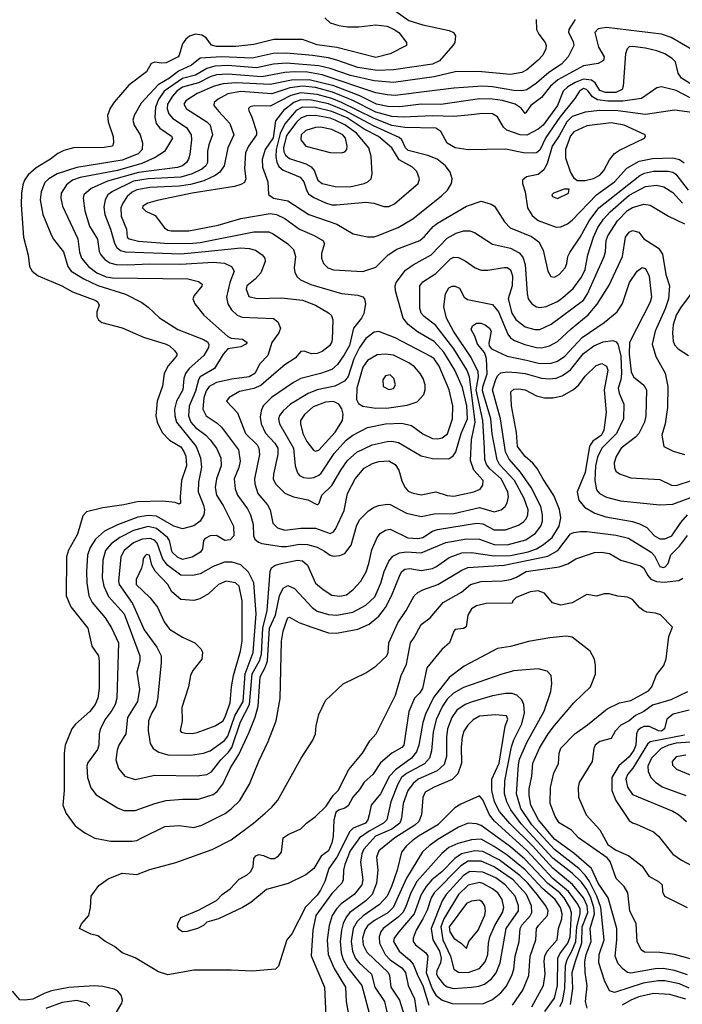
# Model space of a CAD drawing. Extents: x 997026 to 1115308, y 536381 to 619039.
# Tile 473 of 484: x 1083924 to 1088002, y 583689 to 589755. Entities that reach past the tile are written whole.
import ezdxf

# ---------------------------------------------------------------- set-up
doc = ezdxf.new("R2010")
doc.units = 0

msp = doc.modelspace()

# ---------------------------------------------------------------- linework, layer by layer
at = {"layer": '0CON20XD'}
for points in [[(1086235, 589809.7), (1086319.9, 589749.9), (1086405, 589722.4), (1086568.1, 589688.1), (1086594, 589675), (1086606.2, 589655), (1086602.5, 589615), (1086590, 589595), (1086508.2, 589501.8), (1086465, 589480), (1086223.8, 589446.2), (1086125, 589441), (1086005, 589460.9), (1085875, 589504.8), (1085825, 589519), (1085725, 589534.5), (1085565, 589549.2), (1085484, 589546), (1085355, 589518.2), (1085165.7, 589525.7), (1085035, 589516.9), (1084981.8, 589475), (1084901.9, 589438.1), (1084845, 589393.4), (1084776.5, 589353.5), (1084670.5, 589239.5), (1084627.2, 589165), (1084620, 589135), (1084627.3, 589105), (1084665.9, 589045), (1084680, 588995), (1084677.1, 588955), (1084652.3, 588927.7), (1084555, 588889.4), (1084275, 588843.7), (1084154.9, 588805.1), (1084102.5, 588775), (1084079, 588751), (1084055.6, 588694.4), (1084050.3, 588645), (1084065.2, 588555.2), (1084114.7, 588434.7), (1084129.5, 588405), (1084194.1, 588325), (1084219.7, 588235), (1084239.6, 588205), (1084318.1, 588158.1), (1084405, 588117.1), (1084574.3, 588064.3), (1084675, 588012.2), (1084715, 587983.3), (1084785, 587917.9), (1084897.5, 587845), (1085055.2, 587785.2), (1085078.9, 587768.9), (1085087.9, 587755), (1085085.4, 587735), (1085056, 587685), (1084966.3, 587605), (1084943.3, 587575), (1084933.4, 587545), (1084928.4, 587475), (1084888, 587405), (1084876.1, 587355), (1084877.5, 587315), (1084889.5, 587275), (1085009.7, 587125), (1085036.8, 587055), (1085042.8, 586997.2), (1085023.3, 586905), (1085021.2, 586845), (1085055.4, 586764.6), (1085061.9, 586735), (1085056.6, 586703.4), (1085035.2, 586664.8), (1084995, 586636.5), (1084925, 586617), (1084872.5, 586635), (1084765, 586695.6), (1084715, 586699.8), (1084651.1, 586688.9), (1084525, 586642.4), (1084445, 586602.6), (1084390, 586555), (1084356.9, 586503.1), (1084340.7, 586455), (1084335.3, 586355), (1084335.8, 586284.2), (1084349.4, 586205), (1084370.3, 586165), (1084448.9, 586068.9), (1084488.8, 586008.8), (1084531.1, 585915), (1084521.9, 585575), (1084512.2, 585535), (1084491.6, 585498.4), (1084448.2, 585441.8), (1084419.4, 585380.6), (1084413, 585355), (1084410.6, 585285), (1084402.4, 585257.6), (1084341.8, 585175), (1084337.4, 585155), (1084341.1, 585085), (1084361.9, 585021.9), (1084395, 584979.4), (1084525, 584898.5), (1084565, 584882.7), (1084635, 584882.7), (1084755, 584926.2), (1084826, 584944), (1084925, 584952.7), (1085025, 584953.2), (1085115, 584980.4), (1085139.7, 585000.3), (1085173.5, 585045), (1085220.7, 585145), (1085272.7, 585227.3), (1085335.6, 585364.4), (1085373.2, 585456.8), (1085391.5, 585525), (1085403.7, 585705), (1085435.6, 585764.4), (1085448.7, 585805), (1085461.7, 586005), (1085498.9, 586085), (1085521.8, 586205), (1085545, 586253.3), (1085575, 586269.1), (1085615, 586251.1), (1085723.7, 586133.7), (1085755, 586110.3), (1085825, 586089.3), (1085875.8, 586085.8), (1085974.8, 586105.2), (1086055, 586148.2), (1086110.5, 586199.5), (1086146.8, 586283.2), (1086167, 586355), (1086195, 586419.5), (1086221.2, 586448.8), (1086261, 586469), (1086305, 586475.2), (1086395, 586470), (1086545.9, 586534.1), (1086675, 586555.6), (1086755, 586553.8), (1086845, 586520.5), (1086925, 586518.3), (1087040.1, 586549.9), (1087098.1, 586591.9), (1087131.8, 586635), (1087142.1, 586665), (1087141.7, 586705), (1087130.7, 586755), (1087071.8, 586871.8), (1087006.7, 586966.7), (1086937.4, 587047.4), (1086915, 587091.5), (1086882.7, 587295), (1086834.1, 587475), (1086855.9, 587544.1), (1086866.8, 587563.2), (1086885, 587578), (1086925, 587584.8), (1086981.8, 587581.8), (1087035, 587575.6), (1087135, 587545.2), (1087185, 587541.4), (1087225, 587546.3), (1087265, 587563.1), (1087313.6, 587596.4), (1087395, 587697.9), (1087458.8, 587745), (1087515, 587770.7), (1087575, 587777.6), (1087595, 587768.9), (1087605, 587755.5), (1087623.9, 587683.9), (1087629.1, 587575), (1087624.3, 587535.7), (1087608.6, 587485), (1087613.6, 587453.6), (1087641.6, 587385), (1087641.2, 587295), (1087598.4, 587205), (1087508, 587115), (1087479.8, 587060.2), (1087469.1, 587005), (1087463.2, 586915), (1087475, 586857.5), (1087491.8, 586835), (1087535, 586812.9), (1087621.3, 586791.3), (1087865, 586765.8), (1087945, 586770.7), (1088105, 586829.8)], [(1087102, 589755), (1087105.7, 589695), (1087120, 589665), (1087157.5, 589615), (1087164.4, 589595), (1087163.1, 589575), (1087143.8, 589536.2), (1087114.4, 589505), (1087045, 589445.5), (1087015, 589429.1), (1086945, 589417.5), (1086745, 589434.7), (1086605, 589433.3), (1086475, 589403.1), (1086225, 589368), (1086105, 589377.2), (1085959.8, 589409.8), (1085835, 589453.6), (1085765, 589470.7), (1085565, 589487.5), (1085485, 589479.7), (1085382, 589458), (1085205, 589471.8), (1085125, 589468.9), (1085075, 589453.9), (1085005, 589412.3), (1084925, 589392.9), (1084812.1, 589315), (1084778.1, 589261.9), (1084759.8, 589215), (1084754.7, 589154.8), (1084764.4, 589114.4), (1084786, 589086), (1084857.9, 589037.9), (1084864.3, 589025), (1084815, 588943.3), (1084758.1, 588905), (1084675, 588867.6), (1084525, 588826.4), (1084295, 588782.1), (1084248.2, 588765), (1084212.4, 588737.6), (1084178.9, 588685), (1084177.3, 588655), (1084186.8, 588605), (1084281.8, 588405), (1084291.8, 588321.8), (1084304.7, 588285), (1084346.7, 588235), (1084398.9, 588195), (1084455, 588170.7), (1084495, 588163.8), (1084958.5, 588158.5), (1085025, 588141.4), (1085046, 588125), (1085045, 588112.5), (1084998, 588055), (1084989.2, 588035), (1085002.5, 588005), (1085057.1, 587935), (1085205, 587802.2), (1085225, 587793.5), (1085295, 587785.6), (1085323.3, 587765), (1085316.2, 587755), (1085285, 587740), (1085205, 587727.1), (1085175.2, 587694.8), (1085122.1, 587605), (1085034.6, 587555), (1085023.9, 587536.1), (1085006.2, 587465), (1084966.9, 587373.1), (1084962.8, 587315), (1084976.4, 587275), (1085005, 587242.3), (1085068.5, 587195), (1085095, 587167.1), (1085134, 587115), (1085161.3, 587055), (1085164.7, 587005), (1085134.3, 586925.7), (1085127.5, 586872.5), (1085134.7, 586825), (1085175, 586762.2), (1085240, 586635), (1085240.8, 586575), (1085219.8, 586550.2), (1085185.5, 586545.5), (1085135, 586576.4), (1085095, 586573.8), (1085065, 586557.5), (1085054.4, 586545), (1085048.9, 586495), (1085036.9, 586473.1), (1084985, 586443.2), (1084925, 586429.4), (1084895, 586443.5), (1084861.2, 586475), (1084846.2, 586545), (1084832.4, 586565), (1084765, 586619.8), (1084715, 586632.7), (1084625, 586606.9), (1084539.2, 586565), (1084486.6, 586525), (1084451.9, 586485), (1084435.3, 586425), (1084432, 586315), (1084440.5, 586265), (1084470.2, 586200.2), (1084566.3, 586093.7)], [(1087342.1, 589755), (1087304.6, 589695), (1087302.9, 589675), (1087330.4, 589620.4), (1087334.7, 589595), (1087300.7, 589525), (1087259.7, 589480.3), (1087179.8, 589430.2), (1087105, 589364.2), (1087045, 589322.1), (1087015, 589316.6), (1086965, 589318.1), (1086835, 589340.4), (1086775, 589344), (1086595, 589332.5), (1086445.2, 589314.8), (1086235, 589288.4), (1086185, 589291), (1086115.3, 589304.7), (1085785, 589413.9), (1085695, 589430.8), (1085615, 589432.9), (1085555, 589429.4), (1085415, 589402.6), (1085205, 589419.9), (1085134.6, 589415.4), (1085095, 589402.9), (1085025, 589365.4), (1084925, 589338.5), (1084891.5, 589315), (1084865, 589283.6), (1084833, 589235), (1084831.2, 589205), (1084840.8, 589175), (1084866.3, 589146.3), (1084950.1, 589090.1), (1084979.8, 589045), (1084981.9, 589015), (1084970.3, 588925), (1084963.5, 588895), (1084951.3, 588875), (1084925.4, 588855), (1084895, 588843.4), (1084655, 588813.5), (1084465, 588759.4), (1084362.7, 588715), (1084318.2, 588675), (1084314.7, 588655), (1084324, 588576), (1084352.4, 588482.4), (1084403.1, 588403.1), (1084413.4, 588326.6), (1084423.6, 588305), (1084447.5, 588277.5), (1084477.4, 588257.4), (1084516.6, 588246.6), (1084585, 588244), (1084725, 588250.6), (1084915, 588249.2), (1085115, 588261.5), (1085183.9, 588253.9), (1085228.1, 588235), (1085242.9, 588205), (1085216.1, 588135), (1085195.9, 588045), (1085204, 588005), (1085226.5, 587966.5), (1085263.2, 587933.2), (1085292, 587922), (1085485, 587914.5), (1085512.6, 587892.6), (1085528.5, 587855), (1085519.6, 587825), (1085474.7, 587765), (1085450, 587685), (1085401.1, 587635), (1085371.8, 587575), (1085335.5, 587554.5), (1085229.4, 587539.4), (1085135, 587519.8), (1085089.3, 587495), (1085072, 587468), (1085057.5, 587425), (1085051, 587355), (1085070.4, 587315), (1085139.5, 587269.5), (1085165.2, 587245.2), (1085271.3, 587105), (1085279.7, 587035), (1085272.6, 586995), (1085244.7, 586925), (1085249.3, 586865), (1085264, 586825), (1085325, 586741.5), (1085344, 586704), (1085359.8, 586645), (1085363.3, 586575), (1085370.3, 586555), (1085393.6, 586535), (1085415, 586526.8), (1085535, 586509.6), (1085565, 586508.9), (1085645, 586523.5), (1085695, 586521), (1085755, 586505.7), (1085799.4, 586479.4), (1085835, 586454.6), (1085855, 586449.1), (1085895, 586453.5), (1085925, 586466.7), (1085963.3, 586516.7), (1085996.5, 586635), (1086016, 586674), (1086071.2, 586728.8), (1086105, 586750.8), (1086135, 586761.8), (1086185, 586769.7), (1086205, 586767.2), (1086305, 586715.3), (1086395, 586694.1), (1086475, 586709.5), (1086595, 586712.3), (1086755, 586748.4), (1086845, 586722.9), (1086888.1, 586735), (1086911.8, 586755), (1086925, 586778), (1086931.6, 586815), (1086927.8, 586845), (1086887.5, 586925), (1086817.4, 586987.4), (1086796.5, 587015), (1086786.7, 587045), (1086785.2, 587114.8), (1086774.1, 587285), (1086733.1, 587475), (1086747.3, 587555), (1086746.1, 587585), (1086702.4, 587672.4), (1086593.5, 587835), (1086550, 587915), (1086534.7, 587985), (1086544.2, 588065), (1086565, 588101.9), (1086585, 588112.2), (1086605, 588113.1), (1086630, 588100), (1086660, 588045), (1086680.1, 588030.1), (1086835, 587998.9), (1086871.7, 587955), (1086927.7, 587817.7), (1086945.5, 587795.5), (1086969.1, 587779.1), (1087032.9, 587752.9), (1087105, 587734.3), (1087135, 587733.2), (1087185, 587744.7), (1087235, 587771.3), (1087319.1, 587850.9), (1087423.9, 587936.1), (1087477.5, 588002.5), (1087552, 588118), (1087635.3, 588295), (1087653.2, 588415), (1087675, 588445.6), (1087695, 588456.7), (1087735.6, 588445.6), (1087766, 588405), (1087856.6, 588346.6), (1087880.6, 588310.6), (1087901.4, 588185), (1087924.1, 588115), (1087917.8, 588035), (1087897.1, 587972.9), (1087834.7, 587835), (1087816.7, 587755), (1087839.5, 587679.5), (1087897.7, 587577.7), (1087913.2, 587495), (1087911.1, 587365), (1087896.7, 587265), (1087877.1, 587195), (1087888.8, 587125), (1087945.4, 587095.4), (1088016.6, 587076.6)], [(1085801.5, 589765), (1085835, 589736.2), (1085888.1, 589718.1), (1085941.2, 589711.2), (1086011.2, 589711.2), (1086115, 589723.5), (1086185, 589714.7), (1086229.4, 589695), (1086256.7, 589675), (1086304, 589615), (1086304, 589595), (1086205, 589543.5), (1086115, 589521.3), (1085875, 589583.3), (1085755, 589599.4), (1085665, 589632.3), (1085488.3, 589631.7), (1085365, 589601.1)], [(1088125, 589533.3), (1087933.9, 589643.9), (1087875, 589664.6), (1087535, 589706.2), (1087485, 589698.9), (1087463.6, 589675), (1087487.1, 589585), (1087521.1, 589525), (1087517.8, 589502.2), (1087485, 589485.4), (1087395, 589471.1), (1087236.7, 589383.3), (1087191.9, 589345), (1087135.2, 589274.8), (1087070, 589225), (1087035, 589177.5), (1087010.5, 589210.5), (1086974.3, 589234.3), (1086895, 589256.2), (1086835, 589264.8), (1086755, 589266.3), (1086515, 589232.9), (1086395, 589234.5), (1086263.3, 589216.7), (1086188.9, 589218.9), (1086120, 589235), (1086017.1, 589285), (1085857.8, 589347.8), (1085705, 589384.1), (1085597, 589383), (1085465, 589354.9), (1085255.4, 589364.6), (1085175, 589360), (1085120.5, 589345), (1085015, 589300.8), (1084946.4, 589255), (1084933.8, 589235), (1084949.5, 589205), (1085076.2, 589126.2), (1085095.3, 589105.3), (1085110, 589045), (1085087.4, 588982.6), (1085080.3, 588945), (1085080.3, 588875), (1085069.3, 588855), (1085045, 588833.5), (1084984.9, 588805.1), (1084915.4, 588784.6), (1084714.3, 588774.3), (1084625, 588758.8), (1084494.9, 588695.1), (1084466.2, 588675), (1084449.6, 588645), (1084441.1, 588598.9), (1084448.2, 588555), (1084482.7, 588465), (1084507.7, 588377.7), (1084521.9, 588351.9), (1084545, 588331.7), (1084575, 588323.7), (1084915, 588311.8), (1085065, 588326.7)], [(1085365, 589601.1), (1085255, 589588.6), (1085135, 589588.7), (1085105, 589598), (1085071.7, 589641.8), (1085045, 589660), (1085005, 589665.3), (1084967.9, 589652.1), (1084946, 589634), (1084925.4, 589605), (1084905.7, 589535), (1084898, 589525), (1084825, 589488.9), (1084795.8, 589485.8), (1084755, 589493.8), (1084732.5, 589485), (1084705, 589433.3), (1084595, 589351.9), (1084504.4, 589245.6), (1084480.3, 589209.7), (1084464, 589165), (1084468.1, 589125), (1084498.9, 589035), (1084501.2, 588995), (1084493.9, 588976.1), (1084443, 588967), (1084255, 588964.4), (1084195, 588948.9), (1084159.1, 588930.9), (1084112.9, 588895), (1084025, 588840.9), (1083975, 588798.6), (1083953.3, 588766.7), (1083943.4, 588736.6), (1083934.6, 588685), (1083933.4, 588613.4), (1083947.3, 588415), (1083975.9, 588304.1), (1083984, 588235), (1084000, 588205), (1084036.2, 588176.2), (1084182, 588115), (1084247.6, 588077.6), (1084391.2, 588025), (1084405, 588013.3), (1084412, 587995), (1084399.2, 587955), (1084398.8, 587925), (1084408.8, 587905), (1084428.8, 587888.8), (1084555, 587855.6), (1084685, 587799.5), (1084825, 587756.5), (1084846.2, 587745), (1084877, 587717), (1084890, 587695), (1084890, 587685), (1084875, 587664.3), (1084837.2, 587622.8), (1084813.8, 587575), (1084802.8, 587497.2), (1084770, 587405), (1084760.8, 587315), (1084768.9, 587275), (1084800.8, 587210.9), (1084844.8, 587164.8), (1084915, 587122.5), (1084934.7, 587095), (1084946, 587065), (1084951.2, 587005), (1084920, 586915), (1084910.6, 586815), (1084912.5, 586775), (1084905, 586770), (1084880.8, 586780.8), (1084805, 586788.2), (1084646, 586784), (1084565, 586765.4), (1084435, 586747.1), (1084335, 586723.3), (1084311.2, 586698.8), (1084279.5, 586585), (1084224, 586486), (1084211.5, 586445), (1084209.2, 586205), (1084237.3, 586137.3), (1084342.7, 586005), (1084366.9, 585895), (1084407.8, 585835), (1084413.1, 585805), (1084413.1, 585635), (1084404.4, 585575), (1084387.5, 585535), (1084355, 585493.1), (1084266.2, 585413.8), (1084243.9, 585386.1), (1084204.2, 585285), (1084197.5, 585235), (1084196.9, 585005), (1084189.4, 584915), (1084208.9, 584865), (1084265, 584787.5), (1084323.8, 584745), (1084385, 584712.9), (1084485, 584694.4), (1084615, 584693.1), (1084645, 584698.1), (1084676.2, 584715), (1084816.2, 584783.8), (1084905, 584790), (1084995, 584778.8), (1085045, 584791.8), (1085189.2, 584865), (1085225, 584891.9), (1085277.8, 584945), (1085337.9, 585045), (1085395, 585186), (1085453.3, 585306.7), (1085502.1, 585435), (1085527.6, 585572.4), (1085534.7, 585925), (1085545, 585986.7), (1085565, 586048.8), (1085575, 586068.8), (1085585, 586073.8), (1085641.3, 586041.3), (1085722.4, 586012.4), (1085825, 585978.1), (1085874.3, 585974.3), (1086005, 586000.7), (1086075, 586030), (1086135, 586079.6), (1086176.3, 586133.7), (1086212.5, 586205), (1086265, 586336.9), (1086275.5, 586355), (1086295, 586369.6), (1086325, 586373.4), (1086395, 586360.9), (1086465, 586373.3), (1086490, 586385), (1086567.8, 586442.2), (1086645, 586470), (1086705, 586472.6), (1086845, 586450.5), (1086945, 586453.5), (1087054.6, 586475.4), (1087105, 586495.6), (1087148.4, 586521.6), (1087200.8, 586565), (1087245.3, 586635), (1087254.6, 586684.6), (1087247.4, 586737.4), (1087212.4, 586822.4), (1087145, 586922.9), (1087108.9, 586988.9), (1087082.9, 587022.9), (1087035, 587062.7), (1086987.9, 587125), (1086981.5, 587211.5), (1086950, 587375), (1086947.6, 587462.4), (1086965, 587478.5), (1086995, 587480), (1087035, 587473.6), (1087105, 587437.3), (1087155, 587425.4), (1087205, 587425.4), (1087265, 587437.5), (1087333.5, 587476.5), (1087365, 587505.5), (1087405, 587558.5), (1087473.1, 587625), (1087506.4, 587636.4), (1087535, 587620), (1087544.4, 587594.4), (1087521.4, 587475), (1087534.7, 587335), (1087520.3, 587225), (1087505.8, 587195), (1087452.5, 587157.5), (1087431.9, 587128.1), (1087405, 586965.8), (1087356, 586845), (1087364.6, 586795), (1087400.7, 586750.7), (1087463.8, 586713.8), (1087531.7, 586691.7), (1087695, 586663.3), (1087739.5, 586649.5), (1087785, 586626.5), (1087831.1, 586575), (1087865, 586556.8), (1087895, 586556.8), (1087938.6, 586575), (1087994.1, 586655.9), (1088035, 586704.6)], [(1088145, 589302), (1087997.3, 589395), (1087976, 589425), (1087960, 589495), (1087940.9, 589515), (1087893.9, 589543.9), (1087845, 589562.5), (1087775, 589578.9), (1087695, 589589.6), (1087675, 589586.5), (1087663.5, 589575), (1087653.4, 589545), (1087638.9, 589345), (1087631.5, 589325), (1087593, 589307), (1087530, 589305), (1087495, 589318.4), (1087465.9, 589365.9), (1087442.7, 589382.7), (1087395, 589388.8), (1087342.3, 589367.7), (1087298.6, 589341.4), (1087268.9, 589315), (1087235.2, 589225), (1087145, 589104.3), (1087115, 589079.4), (1087045, 589043.8), (1087005, 589044.8), (1086923, 589073), (1086902.6, 589092.6), (1086865.6, 589155.6), (1086835, 589174.7), (1086775, 589176.9), (1086685, 589167.3), (1086595, 589158.1), (1086465, 589163.1), (1086285, 589153.2), (1086215, 589158.2), (1086115, 589185.8), (1085969.7, 589259.7), (1085848.6, 589308.6), (1085745, 589336.3), (1085665, 589345.1), (1085585.9, 589334.1), (1085475, 589298.4), (1085285, 589312.5), (1085205, 589297.8), (1085145, 589265.7), (1085120, 589245), (1085117.7, 589225), (1085149.6, 589189.6), (1085217.5, 589115), (1085241.1, 589045), (1085204.1, 588965), (1085182.1, 588855), (1085155.2, 588814.8), (1085126, 588794), (1085057.9, 588762.1), (1084975, 588738.9), (1084905, 588729.2), (1084725, 588719.9), (1084645, 588707), (1084615, 588691.9), (1084584.2, 588665), (1084557.4, 588625), (1084545.8, 588595), (1084547.8, 588545), (1084580, 588465), (1084584.3, 588415), (1084598, 588405), (1084655, 588391.1), (1084815, 588377.4), (1084965.8, 588375.8), (1085035, 588382.9), (1085365, 588448.3), (1085457.1, 588447.1), (1085484.8, 588434.8), (1085575, 588374), (1085608.8, 588338.8), (1085621.9, 588295), (1085614, 588225), (1085617.1, 588197.1), (1085631.2, 588171.2), (1085652, 588152), (1085715, 588122.5), (1085905, 588068.2), (1086005, 588058.2), (1086036.3, 588046.4), (1086046.2, 588035), (1086052.8, 588005), (1086041.7, 587945), (1086026.9, 587915), (1085978.9, 587855), (1085952.8, 587747.2), (1085920.6, 587690.6), (1085879, 587631), (1085845, 587599.7), (1085775.6, 587574.4), (1085655, 587543.5), (1085609.9, 587520.1), (1085473, 587427), (1085422.5, 587375), (1085410, 587345), (1085404.7, 587305), (1085410.8, 587265), (1085437.5, 587207.5), (1085494.6, 587144.6), (1085512.8, 587115), (1085513.3, 587075), (1085485.9, 586955), (1085484.7, 586925), (1085499.2, 586895), (1085555, 586838.2), (1085608, 586815), (1085696.7, 586796.7), (1085757.5, 586765), (1085768, 586775), (1085782.9, 586825), (1085845.8, 586884.2), (1085899.7, 586979.7), (1085940.4, 587039.6), (1085999.3, 587090.7), (1086092.9, 587135), (1086185, 587156.2), (1086215, 587157.9), (1086255, 587149.1), (1086395, 587067.2), (1086465, 587051.8), (1086565, 587049.7), (1086592.5, 587067.5), (1086608.8, 587091.2), (1086640.5, 587205), (1086681, 587295), (1086675.8, 587375), (1086648.9, 587488.9), (1086602, 587595), (1086535, 587706.2), (1086475, 587771), (1086371.8, 587831.8), (1086315.9, 587875.9), (1086284.2, 587915), (1086237.3, 588085), (1086234.6, 588115), (1086240.9, 588135), (1086299, 588211), (1086346, 588244), (1086457.3, 588305), (1086555, 588408.7), (1086610.9, 588439.1), (1086655, 588453.5), (1086693.7, 588453.6), (1086724.2, 588444.2), (1086835, 588372.3), (1086945, 588346.9), (1086998.8, 588318.8), (1087020.7, 588290.7), (1087035.6, 588245.6), (1087047, 588067), (1087054.3, 588034.3), (1087076.4, 588005), (1087105.2, 587985.2), (1087125, 587980.6), (1087165, 587987.9), (1087235, 588018.9), (1087267.8, 588042.2), (1087330.8, 588099.2), (1087382.2, 588167.8), (1087404.8, 588215), (1087421.2, 588305), (1087455.5, 588415), (1087482.8, 588475), (1087516.5, 588525), (1087558.5, 588571.5), (1087675, 588674), (1087775, 588727), (1087844.2, 588734.2), (1087889.4, 588725), (1087945, 588688.9), (1088004.1, 588624.1)], [(1088097.5, 589247.5), (1087965, 589317.9), (1087875, 589340.4), (1087845, 589334.4), (1087750.6, 589269.4), (1087636.7, 589253.3), (1087545, 589252.8), (1087480.8, 589260.7), (1087448.7, 589278.7), (1087423.5, 589313.5), (1087412.7, 589325), (1087395, 589330.2), (1087368.8, 589315), (1087341.7, 589268.3), (1087249.2, 589155), (1087162.1, 589027.9), (1087125, 588950), (1087105, 588934.7), (1087085, 588932.7), (1087025, 588934.1), (1086915, 588957.3), (1086685, 588953.1), (1086605, 588965.9), (1086555, 588993.8), (1086515, 589064.7), (1086485, 589087), (1086295, 589090.4), (1086215, 589103.2), (1086105, 589145.3), (1085904.9, 589244.9), (1085845, 589269.5), (1085755, 589294.3), (1085655, 589303.1), (1085592.9, 589287.1), (1085465, 589221), (1085366.6, 589223.4), (1085342.1, 589217.9), (1085332.5, 589207.5), (1085334, 589195), (1085353.2, 589153.2), (1085380.8, 589065), (1085381.8, 589045), (1085331.2, 588975), (1085313.1, 588935), (1085307.9, 588837.9), (1085315.6, 588775), (1085307.6, 588752.4), (1085285, 588738.2), (1085245, 588726.8), (1084985, 588685.8), (1084769.5, 588640.5), (1084712, 588625), (1084682, 588605), (1084680, 588595), (1084700, 588575), (1084757.8, 588547.8), (1084815, 588472.7), (1084835, 588458.8), (1084855, 588453.9), (1084965, 588454.3), (1085145, 588489.6), (1085285, 588528.9), (1085465, 588560.5), (1085504.4, 588554.4), (1085555, 588530), (1085645, 588464.7), (1085735.6, 588425.6), (1085790, 588395), (1085800, 588375), (1085782, 588315), (1085782, 588285), (1085792.7, 588252.7), (1085821.2, 588225), (1085855, 588214.4), (1086035, 588202.7), (1086115, 588230.5), (1086191.5, 588305), (1086245, 588341.8), (1086386, 588394), (1086415, 588418.5), (1086469, 588481), (1086495, 588500.7), (1086675, 588605.5), (1086765, 588635.6), (1086825, 588618.6), (1086846.2, 588606.2), (1086908.5, 588508.5), (1086942.4, 588472.4), (1087075, 588418.8), (1087118.9, 588385), (1087145.6, 588335), (1087174.1, 588205.9), (1087193.2, 588173.2), (1087215, 588169.2), (1087245, 588184.3), (1087281.4, 588225), (1087291.7, 588251.7), (1087297.8, 588295), (1087309.5, 588320.5), (1087374.4, 588415.6), (1087428.8, 588515), (1087489.3, 588595), (1087740, 588795), (1087770.5, 588809.5), (1087825, 588821.2), (1087915, 588820.5), (1087945, 588814.7), (1087963.5, 588803.5), (1088038.4, 588705)], [(1086105, 588416.2), (1086125, 588422.3), (1086253.1, 588475), (1086342.6, 588527.4), (1086520.1, 588669.9), (1086556.7, 588705), (1086581.5, 588745), (1086585.5, 588775), (1086572.5, 588815), (1086544.5, 588855), (1086494.4, 588894.4), (1086435, 588917.5), (1086315, 588948), (1086299.3, 588965), (1086276.4, 589015), (1086259.2, 589029.2), (1086101.1, 589101.1), (1085925, 589195.9), (1085825, 589235.9), (1085719.6, 589259.6), (1085655, 589261.2), (1085611, 589245), (1085547.4, 589195), (1085498.8, 589131.2), (1085482.8, 589027.2), (1085433.7, 588955), (1085416.1, 588893.9), (1085418.4, 588845), (1085450.5, 588755), (1085455, 588677.1), (1085485, 588655.8), (1085575, 588638.1), (1085703.4, 588553.4), (1085875.2, 588495.2), (1085976.7, 588435), (1086065, 588417.3), (1086105, 588416.2)], [(1086195, 588603.3), (1086229.8, 588620.2), (1086375.6, 588745), (1086385.5, 588775), (1086369.2, 588819.2), (1086341.9, 588845), (1086260.3, 588890.3), (1086215.1, 588965.1), (1086131.7, 589035), (1086045, 589080), (1085939, 589149), (1085845, 589188.2), (1085745, 589212.8), (1085665, 589215.4), (1085625, 589194.8), (1085555, 589113), (1085527.2, 589052.8), (1085501.9, 588955), (1085499.9, 588909.9), (1085506.1, 588876.1), (1085519.7, 588849.7), (1085545, 588828.1), (1085576.9, 588815), (1085650, 588785), (1085672.9, 588755), (1085690.2, 588700.2), (1085702.2, 588682.2), (1085735, 588658.4), (1085805, 588625.3), (1085844.7, 588614.7), (1085874, 588614), (1086055, 588630.9), (1086104.3, 588624.3), (1086164.5, 588604.5), (1086195, 588603.3)], [(1088125, 589174.8), (1087955, 589196.7), (1087775, 589171), (1087605, 589193), (1087494.2, 589195.8), (1087405, 589185.2), (1087325, 589158.8), (1087291.5, 589125), (1087245, 589039.2), (1087201.6, 588975), (1087170.8, 588869.2), (1087150.3, 588829.7), (1087115, 588801.1), (1087043.3, 588786.7), (1087018.1, 588765), (1087018.9, 588745), (1087035.4, 588695), (1087049.1, 588595), (1087077.5, 588547.5), (1087115, 588517.5), (1087225, 588476.8), (1087255, 588479.2), (1087295, 588497.1), (1087325, 588520.4), (1087474.6, 588675.4), (1087584.7, 588755), (1087661, 588839), (1087736.8, 588883.2), (1087819.7, 588900.3), (1087945, 588904), (1087985, 588893.3), (1088013.6, 588873.6)], [(1085955, 588724.8), (1086044.3, 588745), (1086065.6, 588755), (1086086.5, 588775), (1086092.9, 588805), (1086087.9, 588912.1), (1086072, 588965), (1085996, 589055), (1085925, 589107.5), (1085865, 589135.6), (1085835, 589147), (1085745, 589163.8), (1085688.2, 589161.8), (1085655, 589148.5), (1085629.8, 589125), (1085565, 589040.3), (1085546.9, 588965), (1085549.7, 588939.7), (1085559.5, 588919.5), (1085585, 588899.5), (1085685, 588867.3), (1085718.1, 588848.1), (1085736.3, 588826.3), (1085759.2, 588765), (1085785, 588746), (1085865, 588726.8), (1085955, 588724.8)], [(1085905, 588934.5), (1085925, 588940), (1085937.3, 588955), (1085939.6, 588975), (1085929.7, 589025), (1085912.9, 589045), (1085845, 589078.5), (1085775, 589091.9), (1085745, 589091.1), (1085685, 589072.8), (1085656.7, 589045), (1085655, 589014), (1085685, 588974.5), (1085835, 588936), (1085905, 588934.5)], [(1087405, 588763.3), (1087455, 588776.4), (1087495, 588797.3), (1087519.6, 588825), (1087555, 588891.5), (1087585, 588930), (1087615, 588950.4), (1087768.8, 589025), (1087776.2, 589035), (1087773.8, 589045), (1087645.3, 589105.3), (1087565, 589120), (1087415, 589100), (1087335, 589063.4), (1087315, 589040), (1087282.7, 588955), (1087284, 588904), (1087315, 588812.5), (1087331.9, 588781.9), (1087355, 588764), (1087405, 588763.3)], [(1087235, 588653.8), (1087302.5, 588685), (1087305, 588710), (1087275, 588710), (1087210, 588685), (1087200, 588675), (1087202.5, 588665), (1087235, 588653.8)], [(1085065, 588326.7), (1085285, 588348.8), (1085335.3, 588345.3), (1085375, 588334.4), (1085416, 588305), (1085432, 588285), (1085434, 588265), (1085408.6, 588195), (1085373.3, 588156.7), (1085320.8, 588115), (1085318, 588095), (1085335, 588048.8), (1085385, 588036.7), (1085535, 588041.1), (1085665, 588026.7), (1085744, 587995), (1085825, 587948.6), (1085842.2, 587932.2), (1085851.4, 587905), (1085847.1, 587785), (1085843.5, 587765), (1085830.6, 587745), (1085785, 587709.5), (1085755, 587697.3), (1085720, 587695), (1085675, 587712.5), (1085655, 587710), (1085620.2, 587669.8), (1085555, 587627.3), (1085488.8, 587571.2), (1085408.8, 587501.2), (1085365, 587483.2), (1085277.1, 587462.9), (1085213.4, 587426.6), (1085196.2, 587405), (1085265, 587332.9), (1085312.9, 587205), (1085384.7, 587135), (1085396.6, 587115), (1085399.7, 587075), (1085369.7, 586925), (1085370.7, 586895), (1085390, 586835), (1085449.2, 586765), (1085465.9, 586735.9), (1085482.3, 586652.3), (1085511.4, 586625), (1085555, 586610.3), (1085655, 586621.8), (1085745, 586621.6), (1085835, 586589.1), (1085855, 586599.5), (1085869.9, 586620.1), (1085920.7, 586730.7), (1085940.9, 586835), (1085989.6, 586925), (1086045, 586990.9), (1086095, 587019.6), (1086135, 587033.1), (1086195, 587036.2), (1086234, 587014), (1086258.4, 586978.4), (1086275, 586913.8), (1086294, 586874), (1086315, 586850), (1086345, 586837.3), (1086395, 586827.1), (1086485, 586845.9), (1086555, 586822.7), (1086595, 586818.4), (1086720, 586845), (1086758.2, 586861.8), (1086775, 586886.7), (1086777.1, 586915), (1086719.6, 586979.6), (1086698.9, 587038.9), (1086704.5, 587165.5), (1086726.8, 587275), (1086715.4, 587375.4), (1086693.1, 587555), (1086676.9, 587596.9), (1086595, 587726.8), (1086485, 587870), (1086413.3, 587925), (1086395.9, 587945.9), (1086387.7, 587975), (1086387.3, 588115), (1086405, 588140.5), (1086485, 588190), (1086575, 588280.5), (1086595, 588292.5), (1086625, 588289.4), (1086665, 588269.2), (1086727.5, 588225), (1086765, 588210.4), (1086805, 588210.4), (1086905, 588228.5), (1086925, 588226.9), (1086945, 588214.3), (1086956.2, 588176.2), (1086955.2, 588115), (1086930, 588035), (1086953.1, 587946.9), (1086977.4, 587907.4), (1087035, 587862.3), (1087095, 587846), (1087125, 587845.3), (1087195, 587878.9), (1087393.8, 588026.2), (1087419.8, 588065), (1087521.2, 588295), (1087530, 588325), (1087533.7, 588395), (1087545, 588422.5), (1087602.6, 588515), (1087665, 588579.3), (1087695, 588597.6), (1087765, 588618), (1087805, 588612.9), (1087917.8, 588545), (1088015, 588496.9)], [(1084566.3, 586093.7), (1084662.3, 585835), (1084662.9, 585805), (1084643.9, 585733.9), (1084660.8, 585630.8), (1084648.9, 585555), (1084587.5, 585455), (1084576.2, 585355), (1084534.5, 585285), (1084524.5, 585255), (1084514.6, 585194.6), (1084531.2, 585141.2), (1084571.2, 585095), (1084635, 585073.5), (1084755, 585099.6), (1085015, 585096), (1085074.7, 585105.3), (1085105, 585120.4), (1085160.9, 585195), (1085209.1, 585240.9), (1085229.4, 585270.6), (1085281.9, 585428.1), (1085338.1, 585535), (1085353.9, 585725), (1085399.7, 585805), (1085411.1, 585845), (1085420.8, 586005), (1085446.7, 586115), (1085464.6, 586355), (1085473.4, 586376.6), (1085495.9, 586394.1), (1085543.4, 586406.6), (1085633.9, 586423.9), (1085665, 586420.4), (1085695, 586394.4), (1085745, 586283.1), (1085792, 586245), (1085845, 586209.4), (1085895, 586203.8), (1085935, 586212.2), (1085976.6, 586243.4), (1086024, 586296), (1086056.2, 586353.8), (1086073.3, 586405), (1086090.6, 586489.4), (1086123.6, 586565), (1086145, 586591.9), (1086175, 586610), (1086205, 586615.5), (1086313, 586563), (1086375, 586557.6), (1086405, 586563.5), (1086465, 586602.5), (1086495, 586613.3), (1086736.5, 586653.5), (1086775, 586649.3), (1086845, 586611.2), (1086915, 586611.2), (1086995, 586640.4), (1087025, 586660), (1087040.5, 586679.5), (1087050.8, 586705), (1087053.8, 586735), (1087028.3, 586805), (1086969.3, 586915), (1086877.7, 587015), (1086863.2, 587043.2), (1086832.7, 587202.7), (1086824.3, 587295), (1086772.9, 587467.1), (1086775, 587492.7), (1086801.9, 587571.9), (1086797.2, 587667.2), (1086784.6, 587704.6), (1086742.2, 587755), (1086724.7, 587804.7), (1086701.9, 587845), (1086710.9, 587869.1), (1086735.5, 587884.5), (1086765, 587884.5), (1086791.9, 587871.9), (1086815, 587854.2), (1086826.5, 587835), (1086812.2, 587762.2), (1086814.4, 587744.4), (1086827.5, 587727.5), (1086925, 587680.6), (1087043.2, 587656.8), (1087125, 587637.1), (1087195, 587637.7), (1087235, 587650.8), (1087279.1, 587680.9), (1087385, 587796.8), (1087521.5, 587888.5), (1087602.5, 587955), (1087633.7, 588006.4), (1087677.9, 588135), (1087725.4, 588204.6), (1087755, 588228.1), (1087775, 588220.8), (1087798.2, 588175), (1087813.8, 588045), (1087805.4, 588015), (1087678.3, 587765), (1087675.2, 587694.8), (1087687.6, 587585), (1087702.5, 587555), (1087765, 587503.3), (1087781.8, 587475), (1087778.7, 587315), (1087769.6, 587275), (1087734.6, 587205), (1087715, 587183.2), (1087626.2, 587115), (1087595, 587064), (1087583.6, 587025), (1087584.4, 586995), (1087593.8, 586973.8), (1087615, 586957.1), (1087685, 586931.5), (1087865, 586921.5), (1087935, 586887.8), (1087965, 586885.5), (1088065, 586917.8)], [(1088091.1, 588115), (1087990.6, 587979.4), (1087965.3, 587935), (1087946.7, 587875), (1087941.6, 587825), (1087946, 587775), (1087955, 587750.6), (1087977.3, 587727.3), (1088040, 587685)], [(1085705, 586930), (1085735, 586934), (1085765, 586947.5), (1085779.2, 586960.8), (1085858.8, 587081.2), (1085933.9, 587165), (1085975, 587195.4), (1086065, 587241.1), (1086175.3, 587265.3), (1086275, 587268.1), (1086335, 587254.6), (1086405, 587202.7), (1086465, 587174.6), (1086495, 587172.1), (1086525, 587178.8), (1086557.6, 587202.4), (1086588.7, 587295), (1086590.3, 587375), (1086566.4, 587475), (1086505, 587619.1), (1086475, 587664.6), (1086455, 587680.3), (1086235.7, 587795), (1086135, 587834.4), (1086105, 587828.5), (1086055, 587790.5), (1086014.9, 587735.1), (1085981.2, 587665), (1085945, 587556.4), (1085923.2, 587526.8), (1085863.2, 587496.8), (1085755, 587473.4), (1085698.6, 587451.4), (1085590.4, 587385), (1085545.4, 587345), (1085523.4, 587316.6), (1085516.1, 587295), (1085521.8, 587265), (1085608.4, 587115), (1085619.7, 587005), (1085633.4, 586963.4), (1085646.2, 586946.2), (1085670, 586935), (1085705, 586930)], [(1086115, 587361.2), (1086195, 587364.3), (1086309.4, 587380.6), (1086370.5, 587399.5), (1086410.9, 587445), (1086420.4, 587475), (1086418.8, 587505), (1086406.2, 587545), (1086388.5, 587575), (1086353.1, 587615), (1086319.9, 587639.9), (1086225, 587688.2), (1086175, 587694.7), (1086125, 587690), (1086065.2, 587654.8), (1086035.5, 587614.5), (1085998.4, 587485), (1085997.5, 587415), (1086009.8, 587389.8), (1086035, 587373.6), (1086115, 587361.2)], [(1086195, 587475.6), (1086225, 587483.3), (1086237.1, 587505), (1086227.5, 587545), (1086205, 587566.7), (1086175, 587560.8), (1086158.8, 587535), (1086160, 587495), (1086195, 587475.6)], [(1085745, 587097.1), (1085765, 587102.9), (1085865, 587212.8), (1085910.3, 587285), (1085914.7, 587325), (1085907.1, 587357.1), (1085887.5, 587385), (1085855, 587402.3), (1085805, 587398.9), (1085730.8, 587369.2), (1085676.8, 587323.2), (1085652.5, 587285), (1085651.6, 587265), (1085665.8, 587205), (1085690.6, 587155), (1085733.1, 587103.1), (1085745, 587097.1)], [(1088035, 583870.2), (1087955, 583896.4), (1087885, 583908.1), (1087835, 583907.4), (1087685, 583880.5), (1087665, 583885.3), (1087638.8, 583905), (1087608.6, 583938.6), (1087588.6, 583985), (1087600, 584085), (1087599.6, 584155), (1087545.7, 584345), (1087485, 584434.2), (1087444.4, 584524.4), (1087335, 584618.9), (1087215, 584706.3), (1087117.1, 584825), (1087071, 584915), (1087060.4, 584975), (1087060.7, 585015), (1087076.2, 585095), (1087083.3, 585175), (1087123.5, 585266.5), (1087176.1, 585353.9), (1087214.8, 585405.2), (1087334.8, 585545.2), (1087436.7, 585645), (1087467.8, 585722.2), (1087468.9, 585775), (1087461.4, 585815), (1087434.5, 585864.5), (1087325, 585950.8), (1087287, 585957), (1087186.9, 585946.9), (1087055, 585924.5), (1086945, 585893.1), (1086865, 585880.9), (1086658.8, 585771.2), (1086567.5, 585702.5), (1086471.2, 585578.8), (1086422.3, 585475), (1086404.2, 585424.2), (1086379.8, 585285), (1086366, 585244), (1086335.8, 585205), (1086237.6, 585132.4), (1086200, 585095), (1086144, 584986), (1086086.9, 584915), (1086074.7, 584855), (1086067.2, 584825), (1086052.4, 584805), (1085977.2, 584772.8), (1085956.4, 584753.6), (1085876, 584594), (1085826, 584525), (1085801.3, 584445), (1085775, 584391.1), (1085755, 584361.8), (1085683.2, 584286.8), (1085598.3, 584121.7), (1085568, 584085), (1085515.9, 583924.1), (1085497.5, 583905), (1085355, 583893.1), (1085225, 583899.5), (1084995, 583898.5), (1084835, 583870), (1084778.7, 583888.7), (1084635, 583974.3), (1084553.3, 584005), (1084506.7, 584045), (1084447.7, 584077.7), (1084405, 584110), (1084361.2, 584121.2), (1084292.5, 584155), (1084303.3, 584185), (1084350, 584235), (1084360, 584285), (1084362.5, 584355), (1084410.3, 584419.7), (1084468.7, 584461.3), (1084555, 584495.8), (1084645, 584487.8), (1084725, 584520), (1084885, 584561.4), (1085108.5, 584641.5), (1085225, 584701.5), (1085363.3, 584805), (1085435, 584866.5), (1085476.6, 584903.4), (1085513.1, 584946.9), (1085657.1, 585205), (1085728.6, 585315), (1085744.3, 585355), (1085748.6, 585405), (1085765.9, 585474.1), (1085805, 585561.2), (1085915, 585662.9), (1086055, 585730), (1086115, 585771.9), (1086182.9, 585835), (1086191.9, 585855), (1086195.5, 585915), (1086251.2, 586038.8), (1086302.7, 586115), (1086351.5, 586205), (1086373.5, 586226.5), (1086405, 586242.5), (1086497.5, 586275), (1086645, 586363.2), (1086681.4, 586378.6), (1086905, 586393.6), (1087175, 586449.8), (1087236.9, 586485), (1087315, 586586.8), (1087335, 586595.7), (1087375, 586601.1), (1087415, 586602), (1087595, 586578.4), (1087670.3, 586560.3), (1087810.8, 586475), (1087831.3, 586451.3), (1087865, 586385.5), (1087885, 586378.8), (1087897.3, 586382.7), (1087915, 586404), (1087932.2, 586457.8), (1087985, 586510.5), (1088035, 586577.1)], [(1084975, 585224.1), (1085055, 585236.1), (1085095, 585251.1), (1085185, 585312.8), (1085205, 585341.3), (1085248, 585465), (1085298.5, 585555), (1085311.6, 585725), (1085361.7, 585855), (1085379.7, 586095), (1085365.8, 586285.8), (1085331.7, 586351.7), (1085285, 586395.4), (1085232.4, 586412.4), (1085185, 586412.7), (1085115, 586385.3), (1085035, 586341.6), (1084989.7, 586330.2), (1084915, 586331.8), (1084835, 586392), (1084805, 586431.3), (1084769, 586529), (1084755, 586545.2), (1084728.2, 586558.2), (1084676.8, 586553.2), (1084625, 586531.7), (1084567.6, 586485), (1084546.5, 586445), (1084532.2, 586295), (1084535.3, 586275), (1084617.3, 586157.3), (1084689.5, 585995), (1084768.5, 585888.5), (1084793.5, 585835), (1084794.7, 585795), (1084771.2, 585565), (1084760.9, 585525), (1084737.5, 585485), (1084715.4, 585435), (1084713.3, 585375), (1084726.4, 585295), (1084744.4, 585265), (1084780.9, 585240.9), (1084835, 585225.3), (1084975, 585224.1)], [(1088104.6, 583954.6), (1087954.6, 583994.6), (1087865, 584006.9), (1087769.7, 584009.7), (1087748.8, 584025), (1087724, 584075), (1087718.8, 584185), (1087679.4, 584265), (1087668.1, 584375), (1087643.7, 584413.7), (1087594.5, 584464.5), (1087558.3, 584568.3), (1087540.3, 584590.3), (1087364.3, 584715), (1087320.6, 584760.6), (1087245, 584807.1), (1087218.9, 584845), (1087188.6, 584925), (1087191.5, 585025), (1087212.2, 585115), (1087239.7, 585170.3), (1087244.4, 585235), (1087255, 585266.2), (1087340, 585355), (1087419.5, 585410.5), (1087540.6, 585509.4), (1087615, 585546), (1087685, 585561.2), (1087795, 585618.8), (1087814.2, 585645), (1087842.6, 585717.4), (1087888, 585775), (1087903, 585817), (1087920, 585955), (1087943, 586013), (1087867.5, 586087.5), (1087837.7, 586097.7), (1087785, 586103.8), (1087765, 586113.3), (1087740.3, 586130.3), (1087695, 586183.3), (1087665, 586196.7), (1087605, 586203.3), (1087551.7, 586218.3), (1087522.3, 586217.7), (1087475, 586203.8), (1087415, 586212.5), (1087325, 586161.4), (1087255, 586147.1), (1087202.4, 586162.4), (1087155, 586221.2), (1087115, 586236.2), (1087065, 586228.8), (1086980, 586195), (1086960, 586175), (1086955, 586160), (1086795, 586157.1), (1086735, 586142.5), (1086705.7, 586124.3), (1086681.2, 586085), (1086672.5, 586015), (1086655, 586003.3), (1086605, 585996.7), (1086595, 585987.5), (1086570, 585915), (1086521.2, 585875), (1086429.3, 585760.7), (1086403.8, 585635), (1086385, 585605.7), (1086354.5, 585575.5), (1086318.5, 585491.5), (1086288.8, 585285), (1086275, 585270.5), (1086213.8, 585236.2), (1086144.5, 585175.5), (1086098, 585105), (1086043.2, 585056.8), (1086015, 585011.2), (1085974.4, 584965.6), (1085945, 584911.4), (1085925, 584896.7), (1085886.4, 584883.6), (1085870.4, 584869.6), (1085857, 584823), (1085853.3, 584725), (1085845, 584684), (1085825.4, 584635), (1085778.3, 584601.7), (1085735, 584525.8), (1085685, 584485.8), (1085576.6, 584433.4), (1085442.5, 584395), (1085346.7, 584315), (1085294.2, 584285.8), (1085147.5, 584215), (1085076.4, 584193.6), (1085055.8, 584174.2), (1085017.5, 584155), (1084955, 584138), (1084925, 584135.8), (1084906.8, 584146.8), (1084895.8, 584165), (1084896, 584185), (1084916.1, 584223.9), (1085025, 584268.8), (1085135, 584328.8), (1085170, 584365), (1085219.7, 584400.3), (1085275, 584458.6), (1085324.4, 584485.6), (1085344, 584505), (1085360, 584535), (1085364.1, 584585.9), (1085376.1, 584603.9), (1085395, 584611.2), (1085425, 584606), (1085466.1, 584586.1), (1085492.3, 584587.7), (1085517.3, 584602.7), (1085534.1, 584625.9), (1085546.2, 584715), (1085576.2, 584735), (1085655, 584770), (1085690, 584805), (1085744, 584845), (1085810.3, 584909.7), (1085854.2, 584975.8), (1085884.1, 585005.9), (1085948.8, 585135), (1086033.3, 585235), (1086078.3, 585311.7), (1086118.8, 585355), (1086237.9, 585592.1), (1086271.9, 585715), (1086305.6, 585785), (1086330, 585915), (1086351.9, 585948.1), (1086395, 586027.5), (1086450, 586070), (1086530, 586165), (1086642.4, 586227.6), (1086698.8, 586275), (1086765, 586293.3), (1086895, 586297.3), (1086944.7, 586305.3), (1086980.8, 586319.2), (1087041.2, 586355), (1087245.3, 586384.7), (1087297.7, 586402.3), (1087347, 586433), (1087461.4, 586471.4), (1087505, 586474.4), (1087555, 586465.5), (1087625, 586425.8), (1087745, 586390.9), (1087765, 586375.5), (1087789.3, 586329.3), (1087808.5, 586308.5), (1087843.7, 586293.7), (1087890.3, 586289.8), (1087980.3, 586299.7), (1088006.6, 586313.4)], [(1084985, 585356.7), (1085015, 585362.7), (1085126.2, 585403.8), (1085175, 585434.6), (1085191.4, 585465), (1085218.6, 585545), (1085226.3, 585645), (1085239.2, 585715), (1085283.4, 585865), (1085292.1, 585925), (1085292.6, 586175), (1085275.4, 586265), (1085252, 586285), (1085195, 586295.3), (1085147.1, 586275), (1085085, 586216.9), (1085033.3, 586186.7), (1084995, 586177.1), (1084915, 586183.3), (1084860.6, 586230.6), (1084835.5, 586275), (1084757.6, 586357.6), (1084737.1, 586395), (1084722.5, 586455), (1084705, 586460.6), (1084695, 586452.5), (1084684.3, 586435), (1084681.2, 586408.8), (1084672.9, 586375), (1084639.6, 586305), (1084641.3, 586275), (1084725.6, 586195), (1084771.9, 586135), (1084813.1, 586045), (1084845, 586000.6), (1084925, 585949.5), (1085002, 585915), (1085039.1, 585879.1), (1085048.3, 585858.3), (1085044.2, 585815), (1084990, 585745), (1084974.4, 585715), (1084961.9, 585645), (1084922.6, 585517.4), (1084924.3, 585435), (1084911.2, 585375), (1084917.5, 585365), (1084945, 585358.6), (1084985, 585356.7)], [(1088045, 583788), (1087985, 583814.8), (1087895, 583832.9), (1087853.5, 583833.5), (1087762, 583818), (1087585, 583760.5), (1087555, 583770.8), (1087522.5, 583835), (1087487.8, 583945), (1087490, 583995), (1087521.3, 584085), (1087501.7, 584285), (1087476.8, 584355), (1087429.8, 584449.8), (1087405.1, 584485.1), (1087365.5, 584525), (1087215, 584641.7), (1087076, 584795), (1087009.2, 584895), (1086981.6, 584985), (1086993.1, 585163.1), (1087000.7, 585199.3), (1087045, 585300.9), (1087151.3, 585495), (1087193.8, 585616.2), (1087199.4, 585665), (1087195.8, 585715), (1087170.3, 585740.3), (1087115, 585755.6), (1086965, 585742.9), (1086892.5, 585722.5), (1086655, 585640.8), (1086594.6, 585605), (1086555, 585568.8), (1086526.5, 585525), (1086487.1, 585442.9), (1086467.9, 585365), (1086459, 585251), (1086445.9, 585204.1), (1086415, 585171), (1086305, 585110.7), (1086273.2, 585085), (1086250.6, 585045), (1086209, 584935), (1086182.7, 584825), (1086164, 584805), (1086073.9, 584756.1), (1086016.2, 584713.8), (1085957, 584635), (1085925, 584550), (1085916.8, 584515), (1085914, 584455), (1085906.7, 584435), (1085845, 584371.1), (1085747.1, 584235), (1085727.5, 584145), (1085718, 583988), (1085799.2, 583795), (1085809.6, 583575)], [(1087417.1, 583665), (1087406.4, 583705), (1087417.3, 583802.7), (1087404, 583884), (1087402.7, 583952.7), (1087411.3, 583995), (1087440.7, 584075), (1087435.9, 584155), (1087461.9, 584245), (1087458.5, 584285), (1087439, 584345), (1087414.9, 584395), (1087381.4, 584441.4), (1087325, 584496.1), (1087205, 584589.8), (1087010, 584800), (1086946.2, 584886.2), (1086921.7, 584935), (1086907.5, 584985), (1086909.1, 585065), (1086950.2, 585275), (1086965, 585318.2), (1087014.3, 585415.7), (1087030.3, 585485), (1087025.9, 585535.9), (1087014.7, 585564.7), (1086983.3, 585593.2), (1086955, 585603.4), (1086915, 585602.6), (1086835, 585588.1), (1086708.2, 585551.8), (1086665, 585534.7), (1086615, 585500.4), (1086583.5, 585456.5), (1086557.5, 585385), (1086551.1, 585335), (1086550.5, 585215), (1086536.9, 585165), (1086492.5, 585127.5), (1086376, 585075), (1086345, 585048.7), (1086312.6, 585005), (1086284, 584925), (1086274.8, 584835), (1086262.8, 584805), (1086215, 584768.1), (1086114.8, 584725), (1086042.6, 584645), (1086029, 584615), (1086021.4, 584565), (1086036.5, 584455), (1086030.3, 584425), (1085982, 584365), (1085902.8, 584307.2), (1085873.4, 584276.6), (1085848, 584235), (1085828.6, 584175), (1085816.2, 584085), (1085822.9, 583995), (1085858.8, 583908.8), (1085928.6, 583795), (1085933.6, 583705), (1085958.5, 583568.5)], [(1088035, 585614.4), (1087931.2, 585565), (1087818, 585532), (1087765, 585491.9), (1087715, 585468.6), (1087675, 585435.8), (1087625, 585408), (1087589.7, 585370.3), (1087563.6, 585326.4), (1087495, 585308), (1087466.2, 585285), (1087457.5, 585265), (1087446.6, 585183.4), (1087368, 585055), (1087361.4, 585025), (1087362.9, 584965), (1087410, 584855), (1087494.3, 584764.3), (1087545, 584673.8), (1087590.3, 584640.3), (1087672.3, 584602.3), (1087755, 584538.8), (1087797.3, 584477.3), (1087856.7, 584445), (1087877.5, 584425), (1087880.7, 584380.7), (1087892.5, 584355), (1088032.5, 584285)], [(1088045, 585500.5), (1087945.5, 585475), (1087908.2, 585445), (1087893.6, 585385), (1087875, 585371.6), (1087855, 585373.6), (1087800.9, 585400.9), (1087765, 585400), (1087745, 585390.7), (1087729, 585375), (1087719.7, 585355), (1087716, 585285), (1087705, 585253.6), (1087675, 585213), (1087612.7, 585157.3), (1087569.3, 585085), (1087569.2, 585005), (1087592.5, 584945), (1087675, 584821.5), (1087695, 584807.3), (1087720.9, 584799.1)], [(1087313.6, 583686.4), (1087329.1, 583785), (1087323.7, 583885), (1087345, 583953.8), (1087383.6, 584066.4), (1087386.4, 584165), (1087421.4, 584255), (1087416.7, 584295), (1087395, 584345.2), (1087327.5, 584427.5), (1087205, 584526.5), (1087079.3, 584665), (1086941.5, 584801.5), (1086876.7, 584876.7), (1086846.8, 584936.8), (1086830, 585005), (1086830.7, 585075), (1086875.4, 585175), (1086912.2, 585402.2), (1086927.5, 585445), (1086919.2, 585465), (1086851.9, 585471.9), (1086755, 585462.7), (1086715, 585440.8), (1086681.2, 585408.8), (1086658.2, 585371.8), (1086647.4, 585335), (1086641, 585275), (1086642.8, 585175), (1086620.8, 585109.2), (1086586.3, 585073.7), (1086475, 585027.3), (1086418.9, 584995), (1086405, 584962.5), (1086396.9, 584855), (1086380, 584815), (1086355, 584791.6), (1086232.7, 584715), (1086133.8, 584635), (1086120.3, 584595), (1086128.9, 584515), (1086119.5, 584435), (1086093.3, 584365), (1086054.7, 584325), (1085956.3, 584255), (1085933.5, 584225), (1085915, 584186.5), (1085903.7, 584145), (1085895.9, 584075), (1085902.2, 584005), (1085914.4, 583965), (1085943.3, 583913.3), (1086030, 583805), (1086084.6, 583595)], [(1088015, 585347.4), (1087804.4, 585305.6), (1087788.9, 585291.1), (1087697.6, 585142.4), (1087665.4, 585104.6), (1087654.4, 585075), (1087665.5, 585025.5), (1087695, 584981.8), (1087945, 584877.9), (1087978.7, 584858.7), (1088027.5, 584815)], [(1088052.9, 585302.8), (1087965, 585297.1), (1087917.5, 585285), (1087871.6, 585265), (1087811.9, 585205), (1087789.7, 585155), (1087793.2, 585123.2), (1087807.9, 585085), (1087836.5, 585056.5), (1087879, 585029), (1088025, 584974.1)], [(1088025, 585223.9), (1087965, 585212.5), (1087939.4, 585185), (1087941.4, 585161.4), (1087967.4, 585137.4), (1088178, 585048)], [(1087249.5, 583675), (1087264.3, 583705.7), (1087278.4, 583785), (1087282.4, 583927.6), (1087294.3, 583965), (1087323.3, 584016.7), (1087348, 584075), (1087353.5, 584166.5), (1087373.3, 584245), (1087373.4, 584275), (1087360, 584305), (1087302.8, 584382.8), (1087205, 584463.6), (1087046, 584636), (1086846.5, 584816.5), (1086815.6, 584855.6), (1086775, 584949.2), (1086755, 584972.1), (1086639.4, 584920.6), (1086601.9, 584898.1), (1086496.7, 584795), (1086378.2, 584725), (1086339.6, 584695), (1086305, 584664.6), (1086274.2, 584625), (1086246.5, 584515), (1086212.4, 584415), (1086185, 584355.4), (1086137.5, 584302.5), (1086037.2, 584232.8), (1086001.1, 584198.9), (1085976.6, 584155), (1085964.2, 584075), (1085972, 584015), (1085990.9, 583970.9), (1086013.3, 583943.4), (1086089.4, 583875), (1086108.7, 583795), (1086169.3, 583705), (1086190, 583615)], [(1087155.2, 583645), (1087216.3, 583726.3), (1087234, 583805), (1087236.8, 583973.2), (1087249.5, 584000.5), (1087298.3, 584065), (1087311.6, 584105), (1087321.3, 584251.3), (1087310.4, 584285), (1087275.1, 584345), (1087248.1, 584375), (1087175, 584433.4), (1087032.9, 584582.9), (1086945, 584658.3), (1086765, 584790.2), (1086735, 584800.3), (1086685, 584804), (1086625, 584780), (1086497, 584703), (1086443.2, 584665), (1086403.1, 584626.9), (1086304.4, 584465.6), (1086222.8, 584285), (1086188.9, 584251.1), (1086108.6, 584205), (1086065, 584171.1), (1086048, 584145), (1086034.4, 584095), (1086037.5, 584055), (1086060.1, 584010.1), (1086192.1, 583885), (1086200, 583865), (1086207.5, 583795), (1086260.8, 583715), (1086297.5, 583595)], [(1087720.9, 584799.1), (1087825, 584751.5), (1087855.6, 584725), (1087945, 584612.5), (1087996.8, 584576.8), (1088101.7, 584521.7)], [(1087076.2, 583673.8), (1087147.6, 583805), (1087158.9, 583875), (1087152, 583955), (1087156.6, 583985), (1087170.8, 584015), (1087231.4, 584085), (1087240.5, 584155), (1087260, 584215), (1087263.5, 584245), (1087252.7, 584285), (1087220, 584335), (1087142.7, 584402.7), (1087036.1, 584516.1), (1086925, 584608), (1086845, 584661.6), (1086765, 584705.6), (1086705, 584701), (1086620.2, 584679.8), (1086565, 584653.9), (1086521.4, 584618.6), (1086367.5, 584445), (1086331.2, 584375), (1086299.1, 584285), (1086282, 584255), (1086254.2, 584225.8), (1086160.3, 584155), (1086146.4, 584135), (1086136.7, 584105), (1086137.4, 584065), (1086173.5, 583995), (1086205, 583962.7), (1086275, 583912.5), (1086297.7, 583885), (1086314.2, 583805), (1086352.9, 583722.9), (1086366.5, 583635)], [(1086956.2, 583683.8), (1087020, 583775), (1087057.6, 583865), (1087065.2, 583985), (1087101.2, 584085), (1087105.9, 584155), (1087117.1, 584175), (1087171.6, 584235), (1087176.9, 584265), (1087163.2, 584295), (1087108.8, 584365), (1087052, 584435), (1087002.9, 584482.9), (1086875, 584578.3), (1086775, 584630), (1086725, 584634.5), (1086644.2, 584615.8), (1086602.5, 584587.5), (1086521.7, 584505), (1086460.7, 584455), (1086425, 584413.5), (1086395.6, 584364.4), (1086350.9, 584245), (1086256.5, 584135), (1086229.2, 584095), (1086224.2, 584075), (1086260.3, 584015), (1086323.1, 583963.1), (1086345.4, 583935.4), (1086373.5, 583863.5), (1086405, 583804.6), (1086443.1, 583683.1)], [(1086775, 583692.2), (1086835, 583718.7), (1086885, 583758.9), (1086917.5, 583797.5), (1086953.7, 583865), (1086965.2, 583905), (1086974.3, 583985), (1086998.7, 584075), (1087003.5, 584155), (1087014.4, 584175.6), (1087066.9, 584233.1), (1087076.9, 584255), (1087074.4, 584295), (1087043.4, 584365), (1086961, 584455), (1086844.7, 584535), (1086765, 584571.1), (1086685, 584569.6), (1086638.1, 584541.9), (1086474.4, 584375), (1086456.7, 584345), (1086431.7, 584268.3), (1086405.3, 584214.7), (1086364.8, 584145), (1086345.8, 584095), (1086345.3, 584075), (1086359.2, 584055), (1086423.9, 584005), (1086436.6, 583985), (1086426, 583885), (1086463.1, 583783.1), (1086484.2, 583744.2), (1086525, 583713.8), (1086585, 583692.6), (1086775, 583692.2)], [(1086593.1, 583786.9), (1086705, 583794.7), (1086750.5, 583799.5), (1086785, 583813.6), (1086828.2, 583845), (1086857.3, 583882.7), (1086880.4, 583945), (1086918.1, 584155), (1086993.3, 584265), (1086993.9, 584295), (1086974, 584355), (1086912.2, 584425), (1086855, 584466.8), (1086775, 584503.5), (1086695, 584507.3), (1086655, 584482.8), (1086549, 584365), (1086523.3, 584325), (1086456.5, 584155), (1086467, 584085), (1086508.7, 584015), (1086518.2, 583971.8), (1086513.2, 583945), (1086490.6, 583895), (1086489.4, 583875), (1086500.7, 583850.7), (1086532, 583812), (1086555.9, 583795.9), (1086593.1, 583786.9)], [(1086685, 583883.9), (1086755, 583909.4), (1086789.3, 583950.7), (1086805.2, 583995), (1086808.7, 584065), (1086818.5, 584105), (1086847.7, 584175), (1086895.3, 584255), (1086902.8, 584285), (1086894.2, 584335), (1086867.5, 584375), (1086835, 584400.7), (1086775, 584433.4), (1086755, 584438.4), (1086685, 584422.9), (1086625.6, 584365), (1086535.1, 584215), (1086516.3, 584165), (1086528, 584085), (1086575.9, 583985), (1086595.3, 583905.3), (1086625, 583886), (1086685, 583883.9)], [(1086675, 584032.5), (1086687.8, 584075), (1086746.6, 584145), (1086786.7, 584236.7), (1086791.6, 584265), (1086786.8, 584295), (1086770.6, 584320.6), (1086755, 584329.6), (1086705, 584323.1), (1086675, 584308.7), (1086568.3, 584165), (1086572.1, 584135), (1086595, 584096.4), (1086643.5, 584063.5), (1086675, 584032.5)], [(1084519.1, 583640.9), (1084551.4, 583695), (1084555.7, 583715), (1084547.5, 583745), (1084525, 583772), (1084505, 583782.5), (1084435, 583798.2), (1084381.9, 583801.9), (1084225, 583792.4), (1084118.6, 583771.4), (1084073.9, 583756.1), (1084005, 583720.4), (1083954.6, 583714.6), (1083925, 583715.4), (1083879.5, 583769.5)], [(1088025, 583719.4), (1087925, 583749.8), (1087825, 583754.4), (1087735, 583734), (1087685, 583713.7), (1087632.7, 583682.7)], [(1084355, 583677.5), (1084337.5, 583695), (1084275, 583711.6), (1084185, 583698.9), (1084085, 583662.8)]]:
    msp.add_lwpolyline(points, dxfattribs=at)

doc.saveas('drawing.dxf')
